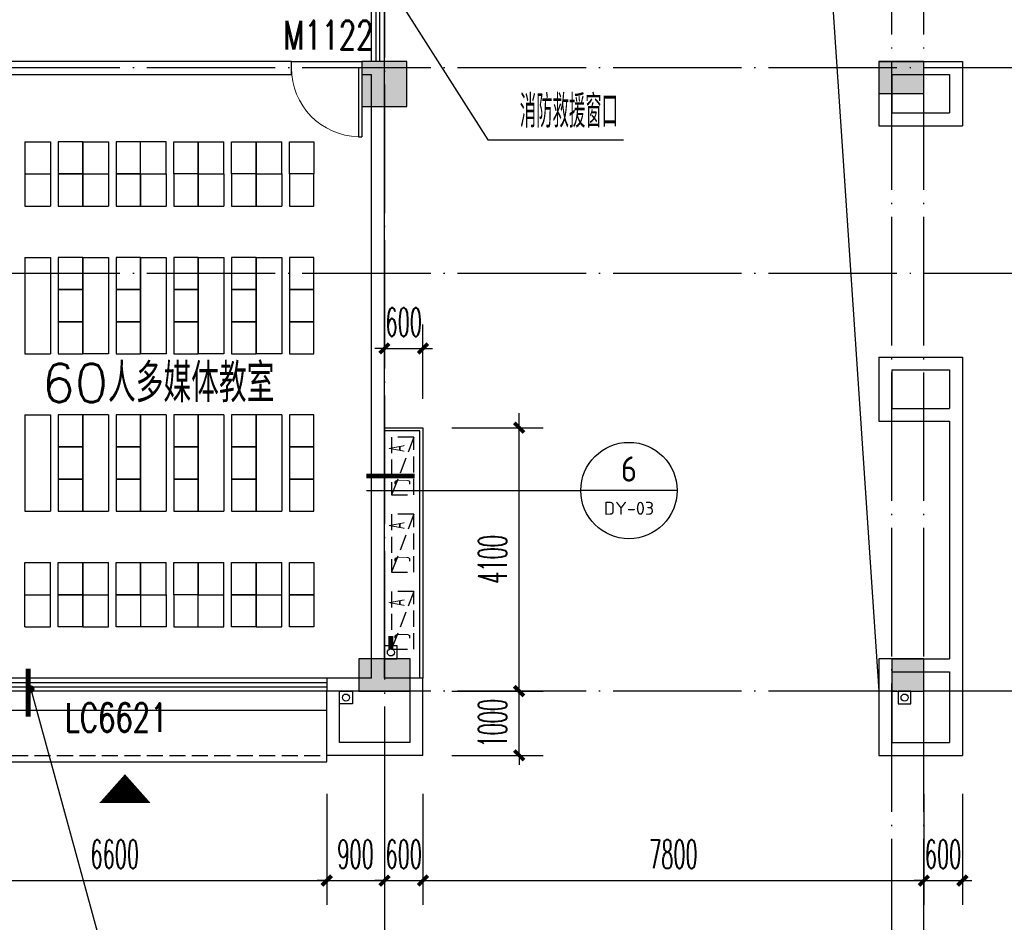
# Model space of a CAD drawing. Extents: x 1779708 to 7299578, y -1121471 to 88434.
# Tile 269 of 656: x 4510736 to 4526071, y -977442 to -963393. Entities that reach past the tile are written whole.
import ezdxf
from ezdxf.enums import TextEntityAlignment as Align

# ---------------------------------------------------------------- set-up
doc = ezdxf.new("R2010")
doc.units = 0
doc.header["$LTSCALE"] = 1000
doc.header["$MEASUREMENT"] = 0
doc.linetypes.add('DASH', pattern=[0.35, 0.25, -0.1])
doc.linetypes.add('DOTE', pattern=[2.42, 2, -0.2, 0.02, -0.2])
doc.layers.get('0').update_dxf_attribs({"linetype": 'CONTINUOUS'})
doc.layers.get('Defpoints').update_dxf_attribs({"linetype": 'CONTINUOUS'})
for name, color, linetype in [('11111111111111111111111111111', 50, 'DASH'), ('DIM_IDEN', 3, 'CONTINUOUS'), ('DIM_LEAD', 3, 'CONTINUOUS'), ('DIM_污水', 3, 'CONTINUOUS'), ('DOTE', 1, 'DOTE'), ('FUR', 9, 'CONTINUOUS'), ('GGSignatureLayer', 7, 'CONTINUOUS'), ('P_PS_DIM', 1, 'CONTINUOUS'), ('PIPE-雨水', 4, 'CONTINUOUS'), ('PUB_DIM', 3, 'CONTINUOUS'), ('PUB_TEXT', 7, 'CONTINUOUS'), ('SPACE', 7, 'CONTINUOUS'), ('WALL', 255, 'CONTINUOUS'), ('WINDOW', 2, 'CONTINUOUS'), ('WINDOW_TEXT', 7, 'CONTINUOUS'), ('修改', 6, 'CONTINUOUS'), ('墙柱', 2, 'CONTINUOUS'), ('室外构件', 4, 'CONTINUOUS'), ('栏杆', 6, 'CONTINUOUS'), ('看线', 3, 'CONTINUOUS'), ('空调机位表示', 70, 'CONTINUOUS')]:
    doc.layers.add(name, color=color, linetype=linetype)
doc.styles.add('_TCH_DIM', font='SIMPLEX.shx', dxfattribs={"width": 0.7, "bigfont": 'GBCBIG.shx'})
doc.styles.add('_TCH_DIM_T3', font='SIMPLEX.shx', dxfattribs={"width": 0.494118, "bigfont": 'GBCBIG.shx'})
doc.styles.add('_TCH_SPACE', font='SIMPLEX', dxfattribs={"height": 5, "bigfont": 'GBCBIG'})
doc.styles.add('_TCH_WINDOW', font='SIMPLEX', dxfattribs={"height": 3.5, "bigfont": 'GBCBIG'})
doc.styles.get("Standard").update_dxf_attribs({"font": 'GBENOR', "bigfont": 'GBCBIG'})
doc.dimstyles.new('_TCH_ARCH&&150', dxfattribs={"dimtxt": 446.25, "dimasz": 150, "dimexe": 375, "dimexo": 450, "dimgap": 189.375, "dimtad": 1, "dimdec": 0, "dimzin": 0, "dimdsep": 46, "dimtxsty": '_TCH_DIM_T3', "dimblk": 'ARCHTICK', "dimcen": 0.09, "dimdle": 225, "dimclrt": 7, "dimazin": 2, "dimtfac": 1, "dimtdec": 0, "dimtix": 1, "dimtmove": 2, "dimatfit": 3, "dimfxl": 250, "dimtolj": 1, "dimtzin": 0, "dimarcsym": 0})

# ---------------------------------------------------------------- blocks, each defined once
blk = doc.blocks.new('A$C159220C3')
at = {"layer": 'DOTE'}
for p, q in [((76400, 149200), (76400, 7200)), ((84300, 7200), (84300, 149200)), ((84800, 7200), (84800, 149200)), ((86800, 105900), (7200, 105900)), ((86800, 102700), (7200, 102700)), ((86800, 96200), (7200, 96200))]:
    blk.add_line(p, q, dxfattribs=at)
blk = doc.blocks.new('zy')
at = {"layer": 'FUR', "color": 253}
for p, q in [((3615193, -1996551), (3615193, -1997051)), ((3615593, -1996551), (3615593, -1997051))]:
    blk.add_line(p, q, dxfattribs=at)
blk.add_lwpolyline([(3614693, -1996551), (3615073, -1996551), (3615073, -1997051), (3614693, -1997051)], close=True, dxfattribs=at)
blk = doc.blocks.new('A$C62770E1D')
at = {"layer": 'FUR'}
for p, q in [((2700, 7600), (2300, 7600)), ((3600, 7600), (3200, 7600)), ((4100, 7600), (4500, 7600)), ((5400, 7600), (5000, 7600)), ((6300, 7600), (5900, 7600)), ((2700, 7100), (2300, 7100)), ((2700, 7100), (2300, 7100)), ((2700, 7100), (2300, 7100)), ((2700, 7100), (2300, 7100)), ((3600, 7100), (3200, 7100)), ((3600, 7100), (3200, 7100)), ((4500, 7100), (4100, 7100)), ((5400, 7100), (5000, 7100)), ((6300, 7100), (5900, 7100)), ((2700, 6600), (2300, 6600)), ((3600, 6600), (3200, 6600)), ((4500, 6600), (4100, 6600)), ((5400, 6600), (5000, 6600)), ((6300, 6600), (5900, 6600)), ((2700, 5800), (2300, 5800)), ((3600, 5800), (3200, 5800)), ((4500, 5800), (4100, 5800)), ((5400, 5800), (5000, 5800)), ((6300, 5800), (5900, 5800)), ((2700, 1850), (2300, 1850)), ((3600, 1850), (3200, 1850)), ((4500, 1850), (4100, 1850)), ((5400, 1850), (5000, 1850)), ((6300, 1850), (5900, 1850)), ((2700, 1050), (2300, 1050)), ((3600, 1050), (3200, 1050)), ((4500, 1050), (4100, 1050)), ((5400, 1050), (5000, 1050)), ((6300, 1050), (5900, 1050)), ((2700, 550), (2300, 550)), ((2700, 550), (2300, 550)), ((3600, 550), (3200, 550)), ((3600, 550), (3200, 550)), ((4500, 550), (4100, 550)), ((5400, 550), (5000, 550)), ((6300, 550), (5900, 550)), ((2700, 50), (2300, 50)), ((3600, 50), (3200, 50)), ((5400, 50), (5000, 50)), ((6300, 50), (5900, 50))]:
    blk.add_line(p, q, dxfattribs=at)
at = {"layer": 'FUR', "color": 9}
for p, q in [((7600, 1175), (7600, 6175)), ((7600, 6175), (9000, 6175)), ((7600, 1175), (9000, 1175))]:
    blk.add_line(p, q, dxfattribs=at)
at = {"layer": 'FUR', "color": 253}
for p, q in [((4100, 550), (4100, 50)), ((4500, 550), (4500, 50)), ((4100, 50), (4500, 50))]:
    blk.add_line(p, q, dxfattribs=at)
at = {"layer": 'FUR'}
for points in [[(2300, 4300), (2700, 4300)], [(3200, 4300), (3600, 4300)], [(4100, 4300), (4500, 4300)], [(5000, 4300), (5400, 4300)], [(6300, 4300), (5900, 4300)], [(2300, 3350), (2700, 3350)], [(3200, 3350), (3600, 3350)], [(4100, 3350), (4500, 3350)], [(5000, 3350), (5400, 3350)], [(6300, 3350), (5900, 3350)]]:
    blk.add_lwpolyline(points, dxfattribs=at)
at = {"layer": 'FUR', "color": 253}
blk.add_lwpolyline([(3600, 550), (3980, 550), (3980, 50), (3600, 50)], close=True, dxfattribs=at)
at = {"layer": 'FUR', "xscale": -1, "rotation": 180}
for p in [(-3612893, -1989451), (-3611993, -1989451), (-3611093, -1989451)]:
    blk.add_blockref('zy', p, dxfattribs=at)
at = {"layer": 'FUR'}
for p in [(-3610193, 2004151), (-3609293, 2004151), (-3612893, 2003651), (-3611993, 2003651), (-3611093, 2003651), (-3610193, 2003651), (-3609293, 2003651), (-3612893, 2002351), (-3611993, 2002351), (-3611093, 2002351), (-3610193, 2002351), (-3609293, 2002351), (-3612893, 2001851), (-3611993, 2001851), (-3611093, 2001851), (-3610193, 2001851), (-3609293, 2001851), (-3612893, 2001351), (-3611993, 2001351), (-3611093, 2001351), (-3610193, 2001351), (-3609293, 2001351), (-3612893, 1999901), (-3611993, 1999901), (-3611093, 1999901), (-3610193, 1999901), (-3609293, 1999901), (-3612893, 1999401), (-3611993, 1999401), (-3611093, 1999401), (-3610193, 1999401), (-3609293, 1999401), (-3612893, 1998901), (-3611993, 1998901), (-3611093, 1998901), (-3610193, 1998901), (-3609293, 1998901)]:
    blk.add_blockref('zy', p, dxfattribs=at)
at = {"layer": 'FUR', "extrusion": (0, 0, -1), "zscale": -1, "rotation": 180}
for p in [(3612893, -1996001), (3611993, -1996001), (3611093, -1996001), (3610193, -1996001), (3609293, -1996001), (3612893, -1996501), (3611993, -1996501), (3610193, -1996501), (3609293, -1996501)]:
    blk.add_blockref('zy', p, dxfattribs=at)
blk = doc.blocks.new('A$C46E9187A')
at = {"layer": '空调机位表示', "linetype": 'DASH'}
blk.add_lwpolyline([(0, 0), (0, 350), (900, 350), (900, 0)], close=True, dxfattribs=at)
blk.add_lwpolyline([(0, 0), (900, 350)], dxfattribs=at)
at = {"layer": '空调机位表示', "width": 0.6}
for s, p in [('A', (118, 145)), ('C', (651, 55))]:
    blk.add_text(s, height=250, dxfattribs=at).set_placement(p)
blk = doc.blocks.new('a1')
at = {"layer": '11111111111111111111111111111'}
for p, q in [((59122, 49136), (59122, 48936)), ((59322, 49136), (59122, 49136)), ((59322, 48936), (59322, 49136)), ((59122, 48936), (59322, 48936))]:
    blk.add_line(p, q, dxfattribs=at)
blk = doc.blocks.new('$WINLIB2D$00000001')
at = {"color": 0}
for points in [[(-0.5, 0.5), (-0.5, -0.5)], [(-0.5, 0.5), (0.5, 0.5)], [(0.5, -0.5), (0.5, 0.5)], [(0.5, 0.1667), (-0.5, 0.1667)], [(0.5, -0.1667), (-0.5, -0.1667)], [(-0.5, -0.5), (0.5, -0.5)]]:
    blk.add_lwpolyline(points, dxfattribs=at)
blk = doc.blocks.new('_ArchTick')
at = {"color": 0, "linetype": 'ByBlock', "const_width": 0.4}
blk.add_lwpolyline([(-0.5, -0.5), (0.5, 0.5)], dxfattribs=at)
blk = doc.blocks.new('*D4965')
at = {"layer": 'Defpoints', "color": 0, "transparency": 16777216}
for p in [(4524817, -974993), (4525417, -974993), (4525417, -976793)]:
    blk.add_point(p, dxfattribs=at)
at = {"layer": 'PUB_DIM', "color": 0, "lineweight": -2, "transparency": 16777216}
for p, q in [((4524817, -975443), (4524817, -977168)), ((4525417, -975443), (4525417, -977168)), ((4524817, -976793), (4524667, -976793)), ((4524817, -976793), (4525417, -976793)), ((4525417, -976793), (4525567, -976793))]:
    blk.add_line(p, q, dxfattribs=at)
at = {"layer": 'PUB_DIM', "color": 0, "lineweight": -2, "transparency": 16777216, "xscale": 150, "yscale": 150, "zscale": 150}
blk.add_blockref('_ArchTick', (4524817, -976793), dxfattribs=at)
at = {"layer": 'PUB_DIM', "color": 0, "lineweight": -2, "transparency": 16777216, "xscale": 150, "yscale": 150, "zscale": 150, "rotation": 180}
blk.add_blockref('_ArchTick', (4525417, -976793), dxfattribs=at)
at = {"layer": 'PUB_DIM', "color": 7, "transparency": 16777216, "insert": (4525117, -976381), "char_height": 446.2, "attachment_point": 5, "style": '_TCH_DIM_T3'}
blk.add_mtext('\\A1;600', dxfattribs=at)
blk = doc.blocks.new('*D4966')
at = {"layer": 'Defpoints', "color": 0, "transparency": 16777216}
for p in [(4517017, -974993), (4524817, -974993), (4524817, -976793)]:
    blk.add_point(p, dxfattribs=at)
at = {"layer": 'PUB_DIM', "color": 0, "lineweight": -2, "transparency": 16777216}
for p, q in [((4517017, -975443), (4517017, -977168)), ((4524817, -975443), (4524817, -977168)), ((4516792, -976793), (4525042, -976793))]:
    blk.add_line(p, q, dxfattribs=at)
at = {"layer": 'PUB_DIM', "color": 0, "lineweight": -2, "transparency": 16777216, "xscale": 150, "yscale": 150, "zscale": 150, "rotation": 180}
blk.add_blockref('_ArchTick', (4517017, -976793), dxfattribs=at)
at = {"layer": 'PUB_DIM', "color": 0, "lineweight": -2, "transparency": 16777216, "xscale": 150, "yscale": 150, "zscale": 150}
blk.add_blockref('_ArchTick', (4524817, -976793), dxfattribs=at)
at = {"layer": 'PUB_DIM', "color": 7, "transparency": 16777216, "insert": (4520917, -976381), "char_height": 446.2, "attachment_point": 5, "style": '_TCH_DIM_T3'}
blk.add_mtext('\\A1;7800', dxfattribs=at)
blk = doc.blocks.new('*D4967')
at = {"layer": 'Defpoints', "color": 0, "transparency": 16777216}
for p in [(4516417, -974993), (4517017, -974993), (4517017, -976793)]:
    blk.add_point(p, dxfattribs=at)
at = {"layer": 'PUB_DIM', "color": 0, "lineweight": -2, "transparency": 16777216}
for p, q in [((4516417, -975443), (4516417, -977168)), ((4517017, -975443), (4517017, -977168)), ((4516417, -976793), (4516267, -976793)), ((4516417, -976793), (4517017, -976793)), ((4517017, -976793), (4517167, -976793))]:
    blk.add_line(p, q, dxfattribs=at)
at = {"layer": 'PUB_DIM', "color": 0, "lineweight": -2, "transparency": 16777216, "xscale": 150, "yscale": 150, "zscale": 150}
blk.add_blockref('_ArchTick', (4516417, -976793), dxfattribs=at)
at = {"layer": 'PUB_DIM', "color": 0, "lineweight": -2, "transparency": 16777216, "xscale": 150, "yscale": 150, "zscale": 150, "rotation": 180}
blk.add_blockref('_ArchTick', (4517017, -976793), dxfattribs=at)
at = {"layer": 'PUB_DIM', "color": 7, "transparency": 16777216, "insert": (4516717, -976381), "char_height": 446.2, "attachment_point": 5, "style": '_TCH_DIM_T3'}
blk.add_mtext('\\A1;600', dxfattribs=at)
blk = doc.blocks.new('*D4968')
at = {"layer": 'Defpoints', "color": 0, "transparency": 16777216}
for p in [(4515517, -974993), (4516417, -974993), (4516417, -976793)]:
    blk.add_point(p, dxfattribs=at)
at = {"layer": 'PUB_DIM', "color": 0, "lineweight": -2, "transparency": 16777216}
for p, q in [((4515517, -975443), (4515517, -977168)), ((4516417, -975443), (4516417, -977168)), ((4515517, -976793), (4515367, -976793)), ((4515517, -976793), (4516417, -976793)), ((4516417, -976793), (4516567, -976793))]:
    blk.add_line(p, q, dxfattribs=at)
at = {"layer": 'PUB_DIM', "color": 0, "lineweight": -2, "transparency": 16777216, "xscale": 150, "yscale": 150, "zscale": 150}
blk.add_blockref('_ArchTick', (4515517, -976793), dxfattribs=at)
at = {"layer": 'PUB_DIM', "color": 0, "lineweight": -2, "transparency": 16777216, "xscale": 150, "yscale": 150, "zscale": 150, "rotation": 180}
blk.add_blockref('_ArchTick', (4516417, -976793), dxfattribs=at)
at = {"layer": 'PUB_DIM', "color": 7, "transparency": 16777216, "insert": (4515967, -976381), "char_height": 446.2, "attachment_point": 5, "style": '_TCH_DIM_T3'}
blk.add_mtext('\\A1;900', dxfattribs=at)
blk = doc.blocks.new('*D4969')
at = {"layer": 'Defpoints', "color": 0, "transparency": 16777216}
for p in [(4508917, -974993), (4515517, -974993), (4515517, -976793)]:
    blk.add_point(p, dxfattribs=at)
at = {"layer": 'PUB_DIM', "color": 0, "lineweight": -2, "transparency": 16777216}
for p, q in [((4508917, -975443), (4508917, -977168)), ((4515517, -975443), (4515517, -977168)), ((4508692, -976793), (4515742, -976793))]:
    blk.add_line(p, q, dxfattribs=at)
at = {"layer": 'PUB_DIM', "color": 0, "lineweight": -2, "transparency": 16777216, "xscale": 150, "yscale": 150, "zscale": 150, "rotation": 180}
blk.add_blockref('_ArchTick', (4508917, -976793), dxfattribs=at)
at = {"layer": 'PUB_DIM', "color": 0, "lineweight": -2, "transparency": 16777216, "xscale": 150, "yscale": 150, "zscale": 150}
blk.add_blockref('_ArchTick', (4515517, -976793), dxfattribs=at)
at = {"layer": 'PUB_DIM', "color": 7, "transparency": 16777216, "insert": (4512217, -976381), "char_height": 446.2, "attachment_point": 5, "style": '_TCH_DIM_T3'}
blk.add_mtext('\\A1;6600', dxfattribs=at)
blk = doc.blocks.new('$DorLib2D$00000001')
for p, q in [((0.45, 0.975), (0.5, 0.975)), ((0.45, 0), (0.45, 0.975)), ((0.5, 0), (0.5, 0.975)), ((0.5, 0), (0.45, 0))]:
    blk.add_line(p, q)
at = {"lineweight": 13}
blk.add_arc((0.475, 0), 0.975, 91.4693, 180, dxfattribs=at)
blk = doc.blocks.new('*D6430')
at = {"layer": 'Defpoints', "color": 0, "transparency": 16777216}
for p in [(4517017, -968510), (4516417, -969743), (4517017, -969743)]:
    blk.add_point(p, dxfattribs=at)
at = {"layer": 'PUB_DIM', "color": 0, "lineweight": -2, "transparency": 16777216}
for p, q in [((4516417, -969293), (4516417, -968135)), ((4517017, -969293), (4517017, -968135)), ((4516417, -968510), (4516267, -968510)), ((4516417, -968510), (4517017, -968510)), ((4517017, -968510), (4517167, -968510))]:
    blk.add_line(p, q, dxfattribs=at)
at = {"layer": 'PUB_DIM', "color": 0, "lineweight": -2, "transparency": 16777216, "xscale": 150, "yscale": 150, "zscale": 150}
blk.add_blockref('_ArchTick', (4516417, -968510), dxfattribs=at)
at = {"layer": 'PUB_DIM', "color": 0, "lineweight": -2, "transparency": 16777216, "xscale": 150, "yscale": 150, "zscale": 150, "rotation": 180}
blk.add_blockref('_ArchTick', (4517017, -968510), dxfattribs=at)
at = {"layer": 'PUB_DIM', "color": 7, "transparency": 16777216, "insert": (4516717, -968098), "char_height": 446.2, "attachment_point": 5, "style": '_TCH_DIM_T3'}
blk.add_mtext('\\A1;600', dxfattribs=at)
blk = doc.blocks.new('*D6431')
at = {"layer": 'Defpoints', "color": 0, "transparency": 16777216}
for p in [(4517017, -969743), (4518514, -969743), (4517017, -973843)]:
    blk.add_point(p, dxfattribs=at)
at = {"layer": 'PUB_DIM', "color": 0, "lineweight": -2, "transparency": 16777216}
for p, q in [((4518514, -974068), (4518514, -969518)), ((4517467, -969743), (4518889, -969743)), ((4517467, -973843), (4518889, -973843))]:
    blk.add_line(p, q, dxfattribs=at)
at = {"layer": 'PUB_DIM', "color": 0, "lineweight": -2, "transparency": 16777216, "xscale": 150, "yscale": 150, "zscale": 150}
for p, rotation in [((4518514, -969743), 90), ((4518514, -973843), 270)]:
    blk.add_blockref('_ArchTick', p, dxfattribs=dict(at, rotation=rotation))
at = {"layer": 'PUB_DIM', "color": 7, "transparency": 16777216, "insert": (4518102, -971793), "char_height": 446.2, "attachment_point": 5, "rotation": 90, "style": '_TCH_DIM_T3'}
blk.add_mtext('\\A1;4100', dxfattribs=at)
blk = doc.blocks.new('*D6432')
at = {"layer": 'Defpoints', "color": 0, "transparency": 16777216}
for p in [(4517017, -973843), (4518514, -973843), (4517017, -974843)]:
    blk.add_point(p, dxfattribs=at)
at = {"layer": 'PUB_DIM', "color": 0, "lineweight": -2, "transparency": 16777216}
for p, q in [((4518514, -973843), (4518514, -973693)), ((4517467, -973843), (4518889, -973843)), ((4518514, -974843), (4518514, -973843)), ((4517467, -974843), (4518889, -974843)), ((4518514, -974843), (4518514, -974993))]:
    blk.add_line(p, q, dxfattribs=at)
at = {"layer": 'PUB_DIM', "color": 0, "lineweight": -2, "transparency": 16777216, "xscale": 150, "yscale": 150, "zscale": 150}
for p, rotation in [((4518514, -973843), 270), ((4518514, -974843), 90)]:
    blk.add_blockref('_ArchTick', p, dxfattribs=dict(at, rotation=rotation))
at = {"layer": 'PUB_DIM', "color": 7, "transparency": 16777216, "insert": (4518102, -974343), "char_height": 446.2, "attachment_point": 5, "rotation": 90, "style": '_TCH_DIM_T3'}
blk.add_mtext('\\A1;1000', dxfattribs=at)

msp = doc.modelspace()

# ---------------------------------------------------------------- hatches: boundary and pattern name
at = {"layer": '墙柱'}
h = msp.add_hatch(color=256, dxfattribs=at)
h.paths.add_polyline_path([(4476347.1, -937943.3), (4476347.1, -938243.3), (4475447.1, -938243.3), (4475447.1, -937943.3)])
h.paths.add_polyline_path([(4474277.1, -935643.3), (4474877.1, -935643.3), (4474877.1, -936043.3), (4474277.1, -936043.3)])
h.paths.add_polyline_path([(4524317.1, -1005043.3), (4524917.1, -1005043.3), (4524917.1, -1005643.3), (4524317.1, -1005643.3)])
h.paths.add_polyline_path([(4516217.1, -1005043.3), (4516817.1, -1005043.3), (4516817.1, -1005643.3), (4516217.1, -1005643.3)])
h.paths.add_polyline_path([(4524317.1, -995843.3), (4524917.1, -995843.3), (4524917.1, -996443.3), (4524317.1, -996443.3)])
h.paths.add_polyline_path([(4516217.1, -995843.3), (4516817.1, -995843.3), (4516817.1, -996443.3), (4516217.1, -996443.3)])
h.paths.add_polyline_path([(4524317.1, -987243.3), (4524917.1, -987243.3), (4524917.1, -987843.3), (4524317.1, -987843.3)])
h.paths.add_polyline_path([(4516217.1, -987243.3), (4516817.1, -987243.3), (4516817.1, -987843.3), (4516217.1, -987843.3)])
h.paths.add_polyline_path([(4524317.1, -978043.3), (4524917.1, -978043.3), (4524917.1, -978643.3), (4524317.1, -978643.3)])
h.paths.add_polyline_path([(4516217.1, -978043.3), (4516817.1, -978043.3), (4516817.1, -978643.3), (4516217.1, -978643.3)])
h.paths.add_polyline_path([(4449717.1, -973843.3), (4450217.1, -973843.3), (4450217.1, -973343.3), (4449717.1, -973343.3)])
h.paths.add_polyline_path([(4449717.1, -967593.3), (4450217.1, -967593.3), (4450217.1, -967093.3), (4449717.1, -967093.3)])
h.paths.add_polyline_path([(4449717.1, -961043.3), (4450217.1, -961043.3), (4450217.1, -960543.3), (4449717.1, -960543.3)])
h.paths.add_polyline_path([(4524117.1, -932143.3), (4524817.1, -932143.3), (4524817.1, -932643.3), (4524117.1, -932643.3)])
h.paths.add_polyline_path([(4474067.1, -964543.3), (4474767.1, -964543.3), (4474767.1, -964043.3), (4474067.1, -964043.3)])
h.paths.add_polyline_path([(4516067.1, -932143.3), (4516767.1, -932143.3), (4516767.1, -932643.3), (4516067.1, -932643.3)])
h.paths.add_polyline_path([(4474067.1, -932143.3), (4474767.1, -932143.3), (4474767.1, -932643.3), (4474067.1, -932643.3)])
h.paths.add_polyline_path([(4449717.1, -955193.3), (4450217.1, -955193.3), (4450217.1, -954693.3), (4449717.1, -954693.3)])
h.paths.add_polyline_path([(4503717.1, -922843.3), (4504217.1, -922843.3), (4504217.1, -923343.3), (4503717.1, -923343.3)])
h.paths.add_polyline_path([(4465817.1, -973843.3), (4466317.1, -973843.3), (4466317.1, -973343.3), (4465817.1, -973343.3)])
h.paths.add_polyline_path([(4474117.1, -973843.3), (4474717.1, -973843.3), (4474717.1, -973343.3), (4474117.1, -973343.3)])
h.paths.add_polyline_path([(4491217.1, -964643.3), (4491817.1, -964643.3), (4491817.1, -964043.3), (4491217.1, -964043.3)])
h.paths.add_polyline_path([(4507717.1, -955843.3), (4508317.1, -955843.3), (4508317.1, -955243.3), (4507717.1, -955243.3)])
h.paths.add_polyline_path([(4462217.1, -967693.3), (4462717.1, -967693.3), (4462717.1, -966993.3), (4462217.1, -966993.3)])
h.paths.add_polyline_path([(4515917.1, -959943.3), (4516417.1, -959943.3), (4516417.1, -959443.3), (4515917.1, -959443.3)])
h.paths.add_polyline_path([(4465717.1, -935643.3), (4466317.1, -935643.3), (4466317.1, -936143.3), (4465717.1, -936143.3)])
h.paths.add_polyline_path([(4469917.1, -942243.3), (4470417.1, -942243.3), (4470417.1, -942743.3), (4469917.1, -942743.3)])
h.paths.add_polyline_path([(4469917.1, -948843.3), (4470417.1, -948843.3), (4470417.1, -949343.3), (4469917.1, -949343.3)])
h.paths.add_polyline_path([(4462217.1, -954593.3), (4462717.1, -954593.3), (4462717.1, -955293.3), (4462217.1, -955293.3)])
h.paths.add_polyline_path([(4469917.1, -961043.3), (4470417.1, -961043.3), (4470417.1, -960543.3), (4469917.1, -960543.3)])
h.paths.add_polyline_path([(4462217.1, -973843.3), (4462717.1, -973843.3), (4462717.1, -973343.3), (4462217.1, -973343.3)])
h.paths.add_polyline_path([(4504117.1, -947343.3), (4503617.1, -947343.3), (4503617.1, -947843.3), (4504117.1, -947843.3)])
h.paths.add_polyline_path([(4524117.1, -964543.3), (4524817.1, -964543.3), (4524817.1, -964043.3), (4524117.1, -964043.3)])
h.paths.add_polyline_path([(4457617.1, -935643.3), (4458117.1, -935643.3), (4458117.1, -936143.3), (4457617.1, -936143.3)])
h.paths.add_polyline_path([(4516067.1, -947243.3), (4516767.1, -947243.3), (4516767.1, -947843.3), (4516067.1, -947843.3)])
h.paths.add_polyline_path([(4524117.1, -947843.3), (4524817.1, -947843.3), (4524817.1, -947243.3), (4524117.1, -947243.3)])
h.paths.add_polyline_path([(4507717.1, -947843.3), (4508317.1, -947843.3), (4508317.1, -947243.3), (4507717.1, -947243.3)])
h.paths.add_polyline_path([(4515917.1, -955743.3), (4516417.1, -955743.3), (4516417.1, -955243.3), (4515917.1, -955243.3)])
h.paths.add_polyline_path([(4503617.1, -955743.3), (4504117.1, -955743.3), (4504117.1, -955243.3), (4503617.1, -955243.3)])
h.paths.add_polyline_path([(4499367.1, -935643.3), (4499867.1, -935643.3), (4499867.1, -936143.3), (4499367.1, -936143.3)])
h.paths.add_polyline_path([(4495417.1, -973843.3), (4495917.1, -973843.3), (4495917.1, -973343.3), (4495417.1, -973343.3)])
h.paths.add_polyline_path([(4491717.1, -961043.3), (4491217.1, -961043.3), (4491217.1, -960543.3), (4491717.1, -960543.3)])
h.paths.add_polyline_path([(4491717.1, -973843.3), (4491217.1, -973843.3), (4491217.1, -973343.3), (4491717.1, -973343.3)])
h.paths.add_polyline_path([(4474117.1, -961043.3), (4474617.1, -961043.3), (4474617.1, -960543.3), (4474117.1, -960543.3)])
h.paths.add_polyline_path([(4469917.1, -954693.3), (4470417.1, -954693.3), (4470417.1, -955193.3), (4469917.1, -955193.3)])
h.paths.add_polyline_path([(4462217.1, -960343.3), (4462717.1, -960343.3), (4462717.1, -961043.3), (4462217.1, -961043.3)])
h.paths.add_polyline_path([(4465717.1, -948843.3), (4466317.1, -948843.3), (4466317.1, -949343.3), (4465717.1, -949343.3)])
h.paths.add_polyline_path([(4457317.1, -948843.3), (4457917.1, -948843.3), (4457917.1, -949343.3), (4457317.1, -949343.3)])
h.paths.add_polyline_path([(4449717.1, -948843.3), (4450217.1, -948843.3), (4450217.1, -949343.3), (4449717.1, -949343.3)])
h.paths.add_polyline_path([(4465717.1, -942143.3), (4466317.1, -942143.3), (4466317.1, -942743.3), (4465717.1, -942743.3)])
h.paths.add_polyline_path([(4457617.1, -942143.3), (4458117.1, -942143.3), (4458117.1, -942743.3), (4457617.1, -942743.3)])
h.paths.add_polyline_path([(4524117.1, -961343.3), (4524817.1, -961343.3), (4524817.1, -960843.3), (4524117.1, -960843.3)])
h.paths.add_polyline_path([(4524317.1, -973843.3), (4524817.1, -973843.3), (4524817.1, -973343.3), (4524317.1, -973343.3)])
h.paths.add_polyline_path([(4516067.1, -964743.3), (4516767.1, -964743.3), (4516767.1, -964043.3), (4516067.1, -964043.3)])
h.paths.add_polyline_path([(4516017.1, -973843.3), (4516817.1, -973843.3), (4516817.1, -973343.3), (4516017.1, -973343.3)])
h.paths.add_polyline_path([(4507667.1, -964743.3), (4508367.1, -964743.3), (4508367.1, -964043.3), (4507667.1, -964043.3)])
h.paths.add_polyline_path([(4507717.1, -973843.3), (4508317.1, -973843.3), (4508317.1, -973343.3), (4507717.1, -973343.3)])
h.paths.add_polyline_path([(4499367.1, -961043.3), (4499867.1, -961043.3), (4499867.1, -960543.3), (4499367.1, -960543.3)])
h.paths.add_polyline_path([(4499267.1, -964543.3), (4499967.1, -964543.3), (4499967.1, -964043.3), (4499267.1, -964043.3)])
h.paths.add_polyline_path([(4499367.1, -973843.3), (4499867.1, -973843.3), (4499867.1, -973343.3), (4499367.1, -973343.3)])
h.paths.add_polyline_path([(4482317.1, -961043.3), (4482817.1, -961043.3), (4482817.1, -960543.3), (4482317.1, -960543.3)])
h.paths.add_polyline_path([(4482217.1, -964643.3), (4482817.1, -964643.3), (4482817.1, -964043.3), (4482217.1, -964043.3)])
h.paths.add_polyline_path([(4465717.1, -964643.3), (4466317.1, -964643.3), (4466317.1, -964043.3), (4465717.1, -964043.3)])
h.paths.add_polyline_path([(4482317.1, -973843.3), (4482817.1, -973843.3), (4482817.1, -973343.3), (4482317.1, -973343.3)])
h.paths.add_polyline_path([(4516067.1, -935643.3), (4516767.1, -935643.3), (4516767.1, -936243.3), (4516067.1, -936243.3)])
h.paths.add_polyline_path([(4524117.1, -922843.3), (4524817.1, -922843.3), (4524817.1, -923343.3), (4524117.1, -923343.3)])
h.paths.add_polyline_path([(4516117.1, -922843.3), (4516717.1, -922843.3), (4516717.1, -923343.3), (4516117.1, -923343.3)])
h.paths.add_polyline_path([(4507717.1, -935643.3), (4508317.1, -935643.3), (4508317.1, -936243.3), (4507717.1, -936243.3)])
h.paths.add_polyline_path([(4507667.1, -932143.3), (4508367.1, -932143.3), (4508367.1, -932643.3), (4507667.1, -932643.3)])
h.paths.add_polyline_path([(4507767.1, -922843.3), (4508267.1, -922843.3), (4508267.1, -923343.3), (4507767.1, -923343.3)])
h.paths.add_polyline_path([(4499317.1, -932043.3), (4499917.1, -932043.3), (4499917.1, -932643.3), (4499317.1, -932643.3)])
h.paths.add_polyline_path([(4499317.1, -922843.3), (4499917.1, -922843.3), (4499917.1, -923343.3), (4499317.1, -923343.3)])
h.paths.add_polyline_path([(4491217.1, -935643.3), (4491717.1, -935643.3), (4491717.1, -936143.3), (4491217.1, -936143.3)])
h.paths.add_polyline_path([(4491217.1, -932043.3), (4491817.1, -932043.3), (4491817.1, -932643.3), (4491217.1, -932643.3)])
h.paths.add_polyline_path([(4482317.1, -935643.3), (4482817.1, -935643.3), (4482817.1, -936143.3), (4482317.1, -936143.3)])
h.paths.add_polyline_path([(4482217.1, -932043.3), (4482817.1, -932043.3), (4482817.1, -932643.3), (4482217.1, -932643.3)])
h.paths.add_polyline_path([(4449217.1, -935343.3), (4449917.1, -935343.3), (4449917.1, -935843.3), (4449217.1, -935843.3)])
h.paths.add_polyline_path([(4449217.1, -932143.3), (4449917.1, -932143.3), (4449917.1, -932643.3), (4449217.1, -932643.3)])
h.paths.add_polyline_path([(4457267.1, -932143.3), (4457967.1, -932143.3), (4457967.1, -932643.3), (4457267.1, -932643.3)])
h.paths.add_polyline_path([(4465717.1, -932043.3), (4466317.1, -932043.3), (4466317.1, -932643.3), (4465717.1, -932643.3)])
h.paths.add_polyline_path([(4491217.1, -922843.3), (4491717.1, -922843.3), (4491717.1, -923343.3), (4491217.1, -923343.3)])
h.paths.add_polyline_path([(4482317.1, -922843.3), (4482817.1, -922843.3), (4482817.1, -923343.3), (4482317.1, -923343.3)])
h.paths.add_polyline_path([(4474117.1, -922843.3), (4474717.1, -922843.3), (4474717.1, -923343.3), (4474117.1, -923343.3)])
h.paths.add_polyline_path([(4465717.1, -922843.3), (4466317.1, -922843.3), (4466317.1, -923343.3), (4465717.1, -923343.3)])
h.paths.add_polyline_path([(4457267.1, -922843.3), (4457967.1, -922843.3), (4457967.1, -923343.3), (4457267.1, -923343.3)])
h.paths.add_polyline_path([(4449217.1, -922843.3), (4449717.1, -922843.3), (4449717.1, -923343.3), (4449217.1, -923343.3)])
h.paths.add_polyline_path([(4524117.1, -935643.3), (4524817.1, -935643.3), (4524817.1, -936243.3), (4524117.1, -936243.3)])
h.paths.add_polyline_path([(4449717.1, -1009843.3), (4450217.1, -1009843.3), (4450217.1, -1010343.3), (4449717.1, -1010343.3)])
h.paths.add_polyline_path([(4449717.1, -1016093.3), (4450217.1, -1016093.3), (4450217.1, -1016593.3), (4449717.1, -1016593.3)])
h.paths.add_polyline_path([(4449717.1, -1022643.3), (4450217.1, -1022643.3), (4450217.1, -1023143.3), (4449717.1, -1023143.3)])
h.paths.add_polyline_path([(4524117.1, -1051543.3), (4524817.1, -1051543.3), (4524817.1, -1051043.3), (4524117.1, -1051043.3)])
h.paths.add_polyline_path([(4474067.1, -1019143.3), (4474767.1, -1019143.3), (4474767.1, -1019643.3), (4474067.1, -1019643.3)])
h.paths.add_polyline_path([(4516067.1, -1051543.3), (4516767.1, -1051543.3), (4516767.1, -1051043.3), (4516067.1, -1051043.3)])
h.paths.add_polyline_path([(4474067.1, -1051543.3), (4474767.1, -1051543.3), (4474767.1, -1051043.3), (4474067.1, -1051043.3)])
h.paths.add_polyline_path([(4449717.1, -1028493.3), (4450217.1, -1028493.3), (4450217.1, -1028993.3), (4449717.1, -1028993.3)])
h.paths.add_polyline_path([(4476347.1, -1045743.3), (4476347.1, -1045443.3), (4475447.1, -1045443.3), (4475447.1, -1045743.3)])
h.paths.add_polyline_path([(4503717.1, -1060843.3), (4504217.1, -1060843.3), (4504217.1, -1060343.3), (4503717.1, -1060343.3)])
h.paths.add_polyline_path([(4465817.1, -1009843.3), (4466317.1, -1009843.3), (4466317.1, -1010343.3), (4465817.1, -1010343.3)])
h.paths.add_polyline_path([(4474117.1, -1009843.3), (4474717.1, -1009843.3), (4474717.1, -1010343.3), (4474117.1, -1010343.3)])
h.paths.add_polyline_path([(4491217.1, -1019043.3), (4491817.1, -1019043.3), (4491817.1, -1019643.3), (4491217.1, -1019643.3)])
h.paths.add_polyline_path([(4507717.1, -1027843.3), (4508317.1, -1027843.3), (4508317.1, -1028443.3), (4507717.1, -1028443.3)])
h.paths.add_polyline_path([(4462217.1, -1015993.3), (4462717.1, -1015993.3), (4462717.1, -1016693.3), (4462217.1, -1016693.3)])
h.paths.add_polyline_path([(4515917.1, -1023743.3), (4516417.1, -1023743.3), (4516417.1, -1024243.3), (4515917.1, -1024243.3)])
h.paths.add_polyline_path([(4465717.1, -1048043.3), (4466317.1, -1048043.3), (4466317.1, -1047543.3), (4465717.1, -1047543.3)])
h.paths.add_polyline_path([(4469917.1, -1041443.3), (4470417.1, -1041443.3), (4470417.1, -1040943.3), (4469917.1, -1040943.3)])
h.paths.add_polyline_path([(4469917.1, -1034843.3), (4470417.1, -1034843.3), (4470417.1, -1034343.3), (4469917.1, -1034343.3)])
h.paths.add_polyline_path([(4462217.1, -1029093.3), (4462717.1, -1029093.3), (4462717.1, -1028393.3), (4462217.1, -1028393.3)])
h.paths.add_polyline_path([(4469917.1, -1022643.3), (4470417.1, -1022643.3), (4470417.1, -1023143.3), (4469917.1, -1023143.3)])
h.paths.add_polyline_path([(4462217.1, -1009843.3), (4462717.1, -1009843.3), (4462717.1, -1010343.3), (4462217.1, -1010343.3)])
h.paths.add_polyline_path([(4504117.1, -1036343.3), (4503617.1, -1036343.3), (4503617.1, -1035843.3), (4504117.1, -1035843.3)])
h.paths.add_polyline_path([(4524117.1, -1019143.3), (4524817.1, -1019143.3), (4524817.1, -1019643.3), (4524117.1, -1019643.3)])
h.paths.add_polyline_path([(4457617.1, -1048043.3), (4458117.1, -1048043.3), (4458117.1, -1047543.3), (4457617.1, -1047543.3)])
h.paths.add_polyline_path([(4516067.1, -1036443.3), (4516767.1, -1036443.3), (4516767.1, -1035843.3), (4516067.1, -1035843.3)])
h.paths.add_polyline_path([(4524117.1, -1035843.3), (4524817.1, -1035843.3), (4524817.1, -1036443.3), (4524117.1, -1036443.3)])
h.paths.add_polyline_path([(4507717.1, -1035843.3), (4508317.1, -1035843.3), (4508317.1, -1036443.3), (4507717.1, -1036443.3)])
h.paths.add_polyline_path([(4515917.1, -1027943.3), (4516417.1, -1027943.3), (4516417.1, -1028443.3), (4515917.1, -1028443.3)])
h.paths.add_polyline_path([(4503617.1, -1027943.3), (4504117.1, -1027943.3), (4504117.1, -1028443.3), (4503617.1, -1028443.3)])
h.paths.add_polyline_path([(4499367.1, -1048043.3), (4499867.1, -1048043.3), (4499867.1, -1047543.3), (4499367.1, -1047543.3)])
h.paths.add_polyline_path([(4495417.1, -1009843.3), (4495917.1, -1009843.3), (4495917.1, -1010343.3), (4495417.1, -1010343.3)])
h.paths.add_polyline_path([(4491717.1, -1022643.3), (4491217.1, -1022643.3), (4491217.1, -1023143.3), (4491717.1, -1023143.3)])
h.paths.add_polyline_path([(4491717.1, -1009843.3), (4491217.1, -1009843.3), (4491217.1, -1010343.3), (4491717.1, -1010343.3)])
h.paths.add_polyline_path([(4474117.1, -1022643.3), (4474617.1, -1022643.3), (4474617.1, -1023143.3), (4474117.1, -1023143.3)])
h.paths.add_polyline_path([(4469917.1, -1028993.3), (4470417.1, -1028993.3), (4470417.1, -1028493.3), (4469917.1, -1028493.3)])
h.paths.add_polyline_path([(4462217.1, -1023343.3), (4462717.1, -1023343.3), (4462717.1, -1022643.3), (4462217.1, -1022643.3)])
h.paths.add_polyline_path([(4465717.1, -1034843.3), (4466317.1, -1034843.3), (4466317.1, -1034343.3), (4465717.1, -1034343.3)])
h.paths.add_polyline_path([(4457317.1, -1034843.3), (4457917.1, -1034843.3), (4457917.1, -1034343.3), (4457317.1, -1034343.3)])
h.paths.add_polyline_path([(4449717.1, -1034843.3), (4450217.1, -1034843.3), (4450217.1, -1034343.3), (4449717.1, -1034343.3)])
h.paths.add_polyline_path([(4465717.1, -1041543.3), (4466317.1, -1041543.3), (4466317.1, -1040943.3), (4465717.1, -1040943.3)])
h.paths.add_polyline_path([(4457617.1, -1041543.3), (4458117.1, -1041543.3), (4458117.1, -1040943.3), (4457617.1, -1040943.3)])
h.paths.add_polyline_path([(4524117.1, -1022343.3), (4524817.1, -1022343.3), (4524817.1, -1022843.3), (4524117.1, -1022843.3)])
h.paths.add_polyline_path([(4524317.1, -1009843.3), (4524817.1, -1009843.3), (4524817.1, -1010343.3), (4524317.1, -1010343.3)])
h.paths.add_polyline_path([(4516067.1, -1018943.3), (4516767.1, -1018943.3), (4516767.1, -1019643.3), (4516067.1, -1019643.3)])
h.paths.add_polyline_path([(4516017.1, -1009843.3), (4516817.1, -1009843.3), (4516817.1, -1010343.3), (4516017.1, -1010343.3)])
h.paths.add_polyline_path([(4507667.1, -1018943.3), (4508367.1, -1018943.3), (4508367.1, -1019643.3), (4507667.1, -1019643.3)])
h.paths.add_polyline_path([(4507717.1, -1009843.3), (4508317.1, -1009843.3), (4508317.1, -1010343.3), (4507717.1, -1010343.3)])
h.paths.add_polyline_path([(4499367.1, -1022643.3), (4499867.1, -1022643.3), (4499867.1, -1023143.3), (4499367.1, -1023143.3)])
h.paths.add_polyline_path([(4499267.1, -1019143.3), (4499967.1, -1019143.3), (4499967.1, -1019643.3), (4499267.1, -1019643.3)])
h.paths.add_polyline_path([(4499367.1, -1009843.3), (4499867.1, -1009843.3), (4499867.1, -1010343.3), (4499367.1, -1010343.3)])
h.paths.add_polyline_path([(4482317.1, -1022643.3), (4482817.1, -1022643.3), (4482817.1, -1023143.3), (4482317.1, -1023143.3)])
h.paths.add_polyline_path([(4482217.1, -1019043.3), (4482817.1, -1019043.3), (4482817.1, -1019643.3), (4482217.1, -1019643.3)])
h.paths.add_polyline_path([(4465717.1, -1019043.3), (4466317.1, -1019043.3), (4466317.1, -1019643.3), (4465717.1, -1019643.3)])
h.paths.add_polyline_path([(4482317.1, -1009843.3), (4482817.1, -1009843.3), (4482817.1, -1010343.3), (4482317.1, -1010343.3)])
h.paths.add_polyline_path([(4516067.1, -1048043.3), (4516767.1, -1048043.3), (4516767.1, -1047443.3), (4516067.1, -1047443.3)])
h.paths.add_polyline_path([(4524117.1, -1060843.3), (4524817.1, -1060843.3), (4524817.1, -1060343.3), (4524117.1, -1060343.3)])
h.paths.add_polyline_path([(4516117.1, -1060843.3), (4516717.1, -1060843.3), (4516717.1, -1060343.3), (4516117.1, -1060343.3)])
h.paths.add_polyline_path([(4507717.1, -1048043.3), (4508317.1, -1048043.3), (4508317.1, -1047443.3), (4507717.1, -1047443.3)])
h.paths.add_polyline_path([(4507667.1, -1051543.3), (4508367.1, -1051543.3), (4508367.1, -1051043.3), (4507667.1, -1051043.3)])
h.paths.add_polyline_path([(4507767.1, -1060843.3), (4508267.1, -1060843.3), (4508267.1, -1060343.3), (4507767.1, -1060343.3)])
h.paths.add_polyline_path([(4499317.1, -1051643.3), (4499917.1, -1051643.3), (4499917.1, -1051043.3), (4499317.1, -1051043.3)])
h.paths.add_polyline_path([(4499317.1, -1060843.3), (4499917.1, -1060843.3), (4499917.1, -1060343.3), (4499317.1, -1060343.3)])
h.paths.add_polyline_path([(4491217.1, -1048043.3), (4491717.1, -1048043.3), (4491717.1, -1047543.3), (4491217.1, -1047543.3)])
h.paths.add_polyline_path([(4491217.1, -1051643.3), (4491817.1, -1051643.3), (4491817.1, -1051043.3), (4491217.1, -1051043.3)])
h.paths.add_polyline_path([(4482317.1, -1048043.3), (4482817.1, -1048043.3), (4482817.1, -1047543.3), (4482317.1, -1047543.3)])
h.paths.add_polyline_path([(4474277.1, -1048043.3), (4474877.1, -1048043.3), (4474877.1, -1047643.3), (4474277.1, -1047643.3)])
h.paths.add_polyline_path([(4482217.1, -1051643.3), (4482817.1, -1051643.3), (4482817.1, -1051043.3), (4482217.1, -1051043.3)])
h.paths.add_polyline_path([(4449217.1, -1048343.3), (4449917.1, -1048343.3), (4449917.1, -1047843.3), (4449217.1, -1047843.3)])
h.paths.add_polyline_path([(4449217.1, -1051543.3), (4449917.1, -1051543.3), (4449917.1, -1051043.3), (4449217.1, -1051043.3)])
h.paths.add_polyline_path([(4457267.1, -1051543.3), (4457967.1, -1051543.3), (4457967.1, -1051043.3), (4457267.1, -1051043.3)])
h.paths.add_polyline_path([(4465717.1, -1051643.3), (4466317.1, -1051643.3), (4466317.1, -1051043.3), (4465717.1, -1051043.3)])
h.paths.add_polyline_path([(4491217.1, -1060843.3), (4491717.1, -1060843.3), (4491717.1, -1060343.3), (4491217.1, -1060343.3)])
h.paths.add_polyline_path([(4482317.1, -1060843.3), (4482817.1, -1060843.3), (4482817.1, -1060343.3), (4482317.1, -1060343.3)])
h.paths.add_polyline_path([(4474117.1, -1060843.3), (4474717.1, -1060843.3), (4474717.1, -1060343.3), (4474117.1, -1060343.3)])
h.paths.add_polyline_path([(4465717.1, -1060843.3), (4466317.1, -1060843.3), (4466317.1, -1060343.3), (4465717.1, -1060343.3)])
h.paths.add_polyline_path([(4457267.1, -1060843.3), (4457967.1, -1060843.3), (4457967.1, -1060343.3), (4457267.1, -1060343.3)])
h.paths.add_polyline_path([(4449217.1, -1060843.3), (4449717.1, -1060843.3), (4449717.1, -1060343.3), (4449217.1, -1060343.3)])
h.paths.add_polyline_path([(4524117.1, -1048043.3), (4524817.1, -1048043.3), (4524817.1, -1047443.3), (4524117.1, -1047443.3)])

# ---------------------------------------------------------------- linework, layer by layer
at = {"layer": 'DIM_IDEN'}
for p, q in [((4516135.2, -970721.3), (4517727.5, -970721.3)), ((4517727.5, -970721.3), (4519475, -970721.3)), ((4520975, -970721.3), (4519475, -970721.3))]:
    msp.add_line(p, q, dxfattribs=at)
at = {"layer": 'DIM_IDEN', "const_width": 75}
for points in [[(4516135.2, -970496.3), (4516885.2, -970496.3)], [(4510867.4, -973493.3), (4510867.4, -974243.3)]]:
    msp.add_lwpolyline(points, dxfattribs=at)
at = {"layer": 'DIM_IDEN'}
msp.add_circle((4520225, -970721.3), 750, dxfattribs=at)
at = {"layer": 'DIM_LEAD'}
for p, q in [((4516430.5, -962758.2), (4518026.4, -965262.9)), ((4518026.4, -965262.9), (4520140.2, -965262.9)), ((4510907.1, -973813.3), (4512431, -979356.5))]:
    msp.add_line(p, q, dxfattribs=at)
at = {"layer": 'DIM_LEAD', "const_width": 60}
msp.add_lwpolyline([(4510899.1, -973784.4, 1), (4510915, -973842.2, 1)], format="xyb", close=True, dxfattribs=at)
at = {"layer": 'DIM_污水', "color": 7}
for centre in [(4516517.1, -973241.3), (4515817.1, -973943.3)]:
    msp.add_circle(centre, 55, dxfattribs=at)
at = {"layer": 'DIM_污水', "color": 3}
msp.add_circle((4524517.1, -973943.3), 55, dxfattribs=at)
at = {"layer": 'GGSignatureLayer'}
msp.add_lwpolyline([(4512375.6, -975136.3, 0, 800, 0), (4512375.6, -975586.1, 800, 800, 0)], format="xyseb", dxfattribs=at)
at = {"layer": 'PIPE-雨水', "const_width": 75}
msp.add_lwpolyline([(4516517.1, -972986.3), (4516517.1, -973186.3)], dxfattribs=at)
at = {"layer": 'WALL'}
for p, q in [((4514967.1, -964043.3), (4509467.1, -964043.3)), ((4514967.1, -964243.3), (4514967.1, -964043.3)), ((4516417.1, -964043.3), (4516067.1, -964043.3)), ((4516067.1, -964043.3), (4516067.1, -964243.3)), ((4516417.1, -973643.3), (4516417.1, -964043.3)), ((4524117.1, -964043.3), (4524117.1, -965043.3)), ((4524117.1, -964043.3), (4525417.1, -964043.3)), ((4525417.1, -964043.3), (4525417.1, -965043.3)), ((4509467.1, -964243.3), (4514967.1, -964243.3)), ((4516067.1, -964243.3), (4516217.1, -964243.3)), ((4516217.1, -973643.3), (4516217.1, -964243.3)), ((4524317.1, -964243.3), (4524317.1, -964843.3)), ((4524317.1, -964243.3), (4525217.1, -964243.3)), ((4525217.1, -964243.3), (4525217.1, -964843.3)), ((4524317.1, -964843.3), (4525217.1, -964843.3)), ((4524117.1, -965043.3), (4525417.1, -965043.3)), ((4524117.1, -968643.3), (4524117.1, -969643.3)), ((4524117.1, -968643.3), (4525417.1, -968643.3)), ((4525417.1, -968643.3), (4525417.1, -969543.3)), ((4524317.1, -968843.3), (4524317.1, -969443.3)), ((4524317.1, -968843.3), (4525217.1, -968843.3)), ((4525217.1, -968843.3), (4525217.1, -969443.3)), ((4524317.1, -969443.3), (4525217.1, -969443.3)), ((4525417.1, -969543.3), (4525417.1, -973443.3)), ((4524117.1, -969643.3), (4525217.1, -969643.3)), ((4525217.1, -969643.3), (4525217.1, -973343.3)), ((4524117.1, -973343.3), (4524117.1, -973443.3)), ((4524317.1, -973343.3), (4524117.1, -973343.3)), ((4524317.1, -973343.3), (4524317.1, -973343.3)), ((4524317.1, -973343.3), (4525217.1, -973343.3)), ((4524117.1, -973443.3), (4524117.1, -974843.3)), ((4524317.1, -973543.3), (4525217.1, -973543.3)), ((4524317.1, -973543.3), (4524317.1, -974643.3)), ((4525217.1, -973543.3), (4525217.1, -974643.3)), ((4525417.1, -973443.3), (4525417.1, -974843.3)), ((4515617.1, -973643.3), (4515517.1, -973643.3)), ((4515517.1, -973643.3), (4515517.1, -973843.3)), ((4516217.1, -973643.3), (4515617.1, -973643.3)), ((4517017.1, -973643.3), (4516417.1, -973643.3)), ((4517017.1, -974843.3), (4517017.1, -973643.3)), ((4515517.1, -974843.3), (4515517.1, -973843.3)), ((4516317.1, -973843.3), (4515717.1, -973843.3)), ((4515717.1, -974643.3), (4515717.1, -973843.3)), ((4516817.1, -973843.3), (4516317.1, -973843.3)), ((4516817.1, -974643.3), (4516817.1, -973843.3)), ((4516817.1, -974643.3), (4515717.1, -974643.3)), ((4524317.1, -974643.3), (4525217.1, -974643.3)), ((4517017.1, -974843.3), (4515517.1, -974843.3)), ((4524117.1, -974843.3), (4525417.1, -974843.3))]:
    msp.add_line(p, q, dxfattribs=at)
at = {"layer": 'WINDOW'}
msp.add_line((4514967.1, -964043.3), (4516067.1, -964043.3), dxfattribs=at)
at = {"layer": '墙柱'}
for points in [[(4516067.1, -964743.3), (4516767.1, -964743.3), (4516767.1, -964043.3), (4516067.1, -964043.3)], [(4524117.1, -964543.3), (4524817.1, -964543.3), (4524817.1, -964043.3), (4524117.1, -964043.3)], [(4516017.1, -973843.3), (4516817.1, -973843.3), (4516817.1, -973343.3), (4516017.1, -973343.3)], [(4524317.1, -973843.3), (4524817.1, -973843.3), (4524817.1, -973343.3), (4524317.1, -973343.3)]]:
    msp.add_lwpolyline(points, close=True, dxfattribs=at)
at = {"layer": '室外构件'}
msp.add_lwpolyline([(4508717.1, -923043.3), (4520877.7, -925708.7), (4524117.1, -973843.3)], dxfattribs=at)
at = {"layer": '栏杆'}
for p, q in [((4516217.1, -964043.3), (4516217.1, -961043.3)), ((4516417.1, -964043.3), (4516417.1, -961043.3))]:
    msp.add_line(p, q, dxfattribs=at)
for points in [[(4516287.1, -964043.3), (4516287.1, -961043.3)], [(4516347.1, -964043.3), (4516347.1, -961043.3)], [(4516967.1, -973643.3), (4516967.1, -973643.3), (4516967.1, -969793.3), (4516417.1, -969793.3)]]:
    msp.add_lwpolyline(points, dxfattribs=at)
msp.add_lwpolyline([(4517017.1, -973643.3), (4516417.1, -973643.3), (4516417.1, -969743.3), (4517017.1, -969743.3)], close=True, dxfattribs=at)
at = {"layer": '看线', "color": 190}
msp.add_line((4515517.1, -974143.3), (4508917.1, -974143.3), dxfattribs=at)
msp.add_lwpolyline([(4508917.1, -923043.3), (4509017.1, -923043.3), (4509017.1, -921743.3), (4448917.1, -921743.3), (4448917.1, -974943.3), (4515517.1, -974943.3), (4515517.1, -974843.3)], dxfattribs=at)
at = {"layer": '看线', "color": 190, "linetype": 'DASH'}
msp.add_lwpolyline([(4508917.1, -922543.3), (4508917.1, -921843.3), (4449017.1, -921843.3), (4449017.1, -974843.3), (4515517.1, -974843.3)], dxfattribs=at)

# ---------------------------------------------------------------- block references
at = {"layer": 'FUR', "color": 9, "xscale": -1}
msp.add_blockref('A$C62770E1D', (4517117.1, -972893.3), dxfattribs=at)
at = {"layer": 'P_PS_DIM', "color": 7}
msp.add_blockref('a1', (4457295.1, -1022276.9), dxfattribs=at)
at = {"layer": 'P_PS_DIM', "color": 7, "xscale": -1}
msp.add_blockref('a1', (4575039.1, -1022978.9), dxfattribs=at)
at = {"layer": 'P_PS_DIM', "color": 3}
msp.add_blockref('a1', (4465295.1, -1022978.9), dxfattribs=at)
at = {"layer": 'WINDOW'}
ref = msp.add_blockref('$DorLib2D$00000001', (4515517.1, -964143.3), dxfattribs=dict(at, xscale=1100, yscale=-1100, zscale=1100))
ref.add_attrib('A', 'M1122', (4514842.1, -963853.9), dxfattribs={"layer": 'WINDOW_TEXT', "height": 446.25, "style": '_TCH_WINDOW', "width": 0.705882})
ref = msp.add_blockref('$WINLIB2D$00000001', (4512217.1, -973743.3), dxfattribs=dict(at, xscale=6600, yscale=-200, zscale=6600, rotation=180.0000000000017))
ref.add_attrib('A', 'LC6621', (4511444.6, -974478.9), dxfattribs={"layer": 'WINDOW_TEXT', "height": 446.25, "style": '_TCH_WINDOW', "width": 0.705882})
at = {"layer": '修改'}
msp.add_blockref('A$C159220C3', (4440017.1, -1070043.3), dxfattribs=at)
at = {"layer": '空调机位表示', "linetype": 'DASH', "xscale": -1, "rotation": 90}
for p in [(4516876.8, -969890.3), (4516876.8, -971090.3), (4516876.8, -972290.3)]:
    msp.add_blockref('A$C46E9187A', p, dxfattribs=at)

# ---------------------------------------------------------------- texts
at = {"layer": 'PUB_TEXT', "color": 7, "style": '_TCH_DIM', "width": 0.7}
msp.add_text('消防救援窗口', height=506.38, dxfattribs=at).set_placement((4518524.4, -965071.9))
at = {"layer": 'PUB_TEXT', "color": 7}
for s, height, width, p, p2 in [('6', 392.5, 0.979292, (4520098.1, -970582.6), (4520351.9, -970582.6)), ('DY-03', 201.97, 1.022865, (4519833.7, -971098.4), (4520616.3, -971098.4))]:
    msp.add_text(s, height=height, dxfattribs=dict(at, width=width)).set_placement(p, p2, align=Align.FIT)
at = {"layer": 'SPACE', "style": '_TCH_SPACE'}
msp.add_text('60人多媒体教室', height=600, dxfattribs=at).set_placement((4511082.2, -969346.6))

# ---------------------------------------------------------------- dimensions: what is measured, and where the dimension line sits
at = {"layer": 'PUB_DIM'}
for p1, p2, distance, picture, middle in [((4516417.1, -969743.3), (4517017.1, -969743.3), 1232.9, '*D6430', (4516717.1, -968098)), ((4517017.1, -973843.3), (4517017.1, -969743.3), -1497.3, '*D6431', (4518101.9, -971793.3)), ((4517017.1, -974843.3), (4517017.1, -973843.3), -1497.3, '*D6432', (4518101.9, -974343.3)), ((4508917.1, -974993.3), (4515517.1, -974993.3), -1800, '*D4969', (4512217.1, -976380.8)), ((4515517.1, -974993.3), (4516417.1, -974993.3), -1800, '*D4968', (4515967.1, -976380.8)), ((4516417.1, -974993.3), (4517017.1, -974993.3), -1800, '*D4967', (4516717.1, -976380.8)), ((4517017.1, -974993.3), (4524817.1, -974993.3), -1800, '*D4966', (4520917.1, -976380.8)), ((4524817.1, -974993.3), (4525417.1, -974993.3), -1800, '*D4965', (4525117.1, -976380.8))]:
    dim = msp.add_aligned_dim(p1=p1, p2=p2, distance=distance, dimstyle='_TCH_ARCH&&150', dxfattribs=at)
    dim.commit()
    dim.dimension.update_dxf_attribs({"geometry": picture, "text_midpoint": middle})

doc.saveas('drawing.dxf')
